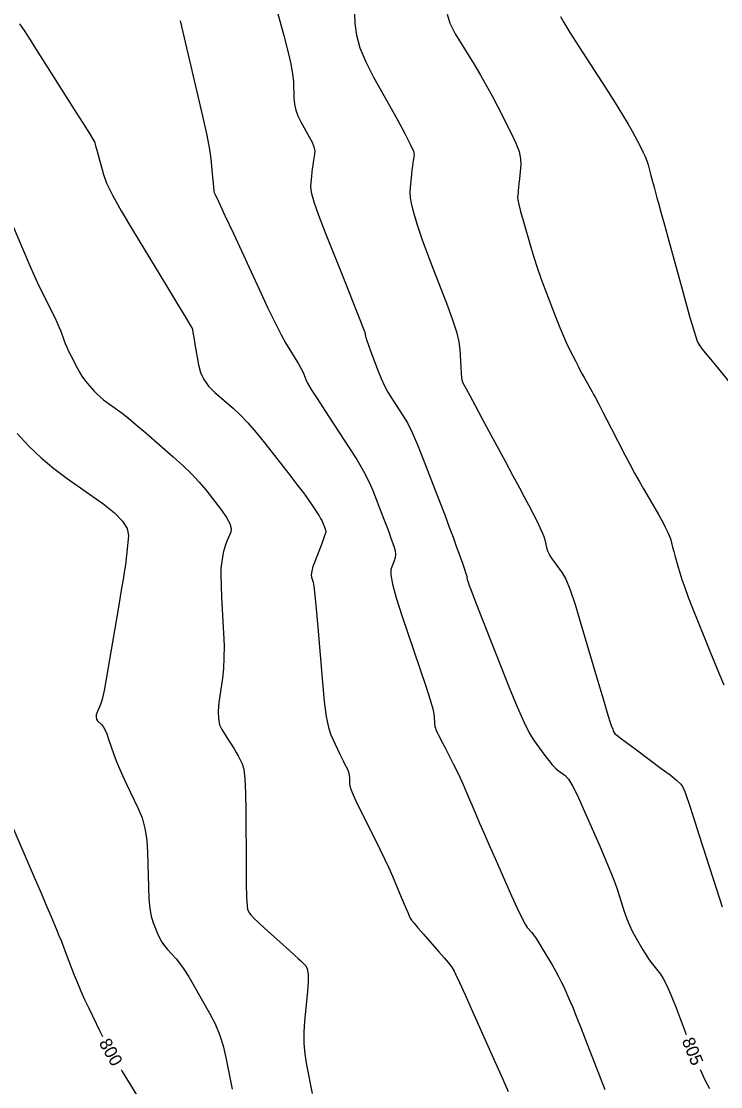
# Model space of a CAD drawing. Extents: x 2082232 to 2083549, y 592624 to 593832.
# Drawn here: x 2083159.4 to 2083198.2, y 592981.5 to 593040.5 of the extents above; entities that cross this region are included whole.
import ezdxf

# ---------------------------------------------------------------- set-up
doc = ezdxf.new("R2010")
doc.units = 0
doc.layers.add('DT_X_Contour_Major', color=7, linetype='Continuous')
doc.layers.add('DT_X_Contour_Minor', color=7, linetype='Continuous')

msp = doc.modelspace()

# ---------------------------------------------------------------- linework, layer by layer
at = {"layer": 'DT_X_Contour_Major'}
for points in [[(2083173.289, 593042.25), (2083173.964, 593039.754), (2083174.187, 593038.892), (2083174.35, 593038.179), (2083174.453, 593037.615), (2083174.496, 593037.199), (2083174.53, 593036.289), (2083174.564, 593035.951), (2083174.638, 593035.619), (2083174.753, 593035.295), (2083174.91, 593034.977), (2083175.381, 593034.138), (2083175.533, 593033.841), (2083175.632, 593033.582), (2083175.68, 593033.36), (2083175.677, 593033.175), (2083175.599, 593032.731), (2083175.571, 593032.559), (2083175.545, 593032.374), (2083175.522, 593032.176), (2083175.502, 593031.966), (2083175.451, 593031.39), (2083175.487, 593031.069), (2083175.633, 593030.538), (2083175.89, 593029.796), (2083176.256, 593028.845), (2083177.38, 593026.027), (2083177.754, 593025.09), (2083178.032, 593024.393), (2083178.214, 593023.934), (2083178.3, 593023.715), (2083178.403, 593023.45), (2083178.437, 593023.359), (2083178.461, 593023.285), (2083178.477, 593023.228), (2083178.483, 593023.188), (2083178.488, 593023.105), (2083178.508, 593023.026), (2083178.565, 593022.855), (2083178.66, 593022.591), (2083178.792, 593022.233), (2083179.194, 593021.155), (2083179.355, 593020.757), (2083179.536, 593020.373), (2083179.736, 593020.002), (2083179.957, 593019.644), (2083180.571, 593018.708), (2083180.814, 593018.293), (2083181.082, 593017.751), (2083181.376, 593017.082), (2083181.694, 593016.285), (2083182.577, 593013.992), (2083182.884, 593013.192), (2083183.141, 593012.513), (2083183.349, 593011.955), (2083183.508, 593011.517), (2083183.865, 593010.511), (2083183.981, 593010.18), (2083184.064, 593009.94), (2083184.111, 593009.792), (2083184.125, 593009.736), (2083184.114, 593009.708), (2083184.114, 593009.689), (2083184.123, 593009.65), (2083184.139, 593009.592), (2083184.165, 593009.515), (2083184.243, 593009.284), (2083184.326, 593009.061), (2083184.518, 593008.567), (2083184.819, 593007.801), (2083185.228, 593006.763), (2083186.465, 593003.634), (2083186.898, 593002.569), (2083187.272, 593001.721), (2083187.586, 593001.09), (2083187.841, 593000.677), (2083188.439, 592999.863), (2083188.653, 592999.583), (2083188.848, 592999.352), (2083189.023, 592999.17), (2083189.179, 592999.038), (2083189.567, 592998.75), (2083189.739, 592998.556), (2083189.961, 592998.188), (2083190.236, 592997.648), (2083190.561, 592996.934), (2083191.498, 592994.801), (2083191.823, 592994.049), (2083192.093, 592993.39), (2083192.31, 592992.826), (2083192.474, 592992.356), (2083192.837, 592991.228), (2083192.977, 592990.823), (2083193.123, 592990.456), (2083193.276, 592990.126), (2083193.436, 592989.834), (2083193.869, 592989.103), (2083194.029, 592988.842), (2083194.183, 592988.606), (2083194.33, 592988.397), (2083194.472, 592988.213), (2083194.842, 592987.757), (2083195.001, 592987.512), (2083195.197, 592987.118), (2083195.432, 592986.575), (2083195.706, 592985.884), (2083196.269, 592984.413)], [(2083158.948, 592995.868), (2083160.134, 592993.128), (2083160.533, 592992.204), (2083160.842, 592991.486), (2083161.061, 592990.974), (2083161.19, 592990.668), (2083161.412, 592990.128), (2083161.506, 592989.896), (2083161.62, 592989.607), (2083161.755, 592989.261), (2083161.911, 592988.856), (2083162.354, 592987.702), (2083162.528, 592987.262), (2083162.72, 592986.811), (2083162.928, 592986.346), (2083163.153, 592985.87), (2083163.775, 592984.583), (2083163.924, 592984.288)], [(2083164.954, 592982.459), (2083165.017, 592982.356), (2083166.05, 592980.674)], [(2083197.05, 592982.464), (2083197.311, 592981.897), (2083197.561, 592981.406)]]:
    msp.add_lwpolyline(points, dxfattribs=at)
at = {"layer": 'DT_X_Contour_Minor'}
for points in [[(2083177.848, 593042.036), (2083177.909, 593040.413), (2083177.991, 593039.77), (2083178.19, 593039.062), (2083178.506, 593038.286), (2083178.939, 593037.444), (2083180.251, 593035.11), (2083180.679, 593034.33), (2083180.979, 593033.74), (2083181.15, 593033.341), (2083181.194, 593033.132), (2083181.141, 593032.828), (2083181.12, 593032.694), (2083181.097, 593032.521), (2083181.072, 593032.309), (2083181.045, 593032.057), (2083180.971, 593031.333), (2083180.958, 593031.057), (2083180.974, 593030.769), (2083181.021, 593030.47), (2083181.097, 593030.159), (2083181.34, 593029.317), (2083181.461, 593028.936), (2083181.639, 593028.425), (2083181.876, 593027.783), (2083182.171, 593027.01), (2083183.036, 593024.776), (2083183.322, 593023.996), (2083183.532, 593023.334), (2083183.666, 593022.789), (2083183.724, 593022.36), (2083183.778, 593021.374), (2083183.8, 593021.043), (2083183.825, 593020.788), (2083183.855, 593020.61), (2083183.888, 593020.508), (2083183.982, 593020.34), (2083184.072, 593020.176), (2083184.269, 593019.812), (2083184.575, 593019.246), (2083184.988, 593018.48), (2083186.235, 593016.168), (2083186.667, 593015.367), (2083187.026, 593014.695), (2083187.312, 593014.154), (2083187.527, 593013.743), (2083188.002, 593012.82), (2083188.162, 593012.497), (2083188.287, 593012.22), (2083188.377, 593011.991), (2083188.431, 593011.807), (2083188.528, 593011.38), (2083188.582, 593011.211), (2083188.669, 593011.024), (2083188.79, 593010.819), (2083188.945, 593010.596), (2083189.402, 593009.978), (2083189.595, 593009.628), (2083189.832, 593009.042), (2083190.112, 593008.221), (2083190.436, 593007.164), (2083191.358, 593004.032), (2083191.665, 593002.994), (2083191.893, 593002.23), (2083192.042, 593001.74), (2083192.112, 593001.524), (2083192.195, 593001.314), (2083192.224, 593001.243), (2083192.249, 593001.186), (2083192.269, 593001.146), (2083192.284, 593001.12), (2083192.319, 593001.072), (2083192.399, 593001.006), (2083192.612, 593000.843), (2083192.958, 593000.584), (2083193.436, 593000.228), (2083194.891, 592999.152), (2083195.373, 592998.786), (2083195.731, 592998.495), (2083195.963, 592998.281), (2083196.07, 592998.142), (2083196.188, 592997.872), (2083196.272, 592997.644), (2083196.435, 592997.163), (2083196.676, 592996.428), (2083196.997, 592995.439), (2083197.956, 592992.463), (2083198.272, 592991.485)], [(2083159.323, 593040.404), (2083159.569, 593040.027), (2083159.906, 593039.505), (2083160.333, 593038.836), (2083160.85, 593038.022), (2083162.351, 593035.655), (2083162.843, 593034.878), (2083163.196, 593034.32), (2083163.408, 593033.982), (2083163.48, 593033.864), (2083163.485, 593033.843), (2083163.499, 593033.789), (2083163.539, 593033.641), (2083163.604, 593033.401), (2083163.968, 593032.056), (2083164.145, 593031.579), (2083164.474, 593030.907), (2083164.952, 593030.04), (2083165.581, 593028.978), (2083167.458, 593025.886), (2083168.075, 593024.87), (2083168.516, 593024.144), (2083168.781, 593023.705), (2083168.871, 593023.555), (2083168.879, 593023.54), (2083168.881, 593023.535), (2083168.883, 593023.53), (2083168.886, 593023.526), (2083168.888, 593023.522), (2083168.893, 593023.514), (2083168.903, 593023.458), (2083168.932, 593023.294), (2083168.978, 593023.024), (2083169.042, 593022.647), (2083169.236, 593021.5), (2083169.347, 593021.083), (2083169.535, 593020.69), (2083169.8, 593020.323), (2083170.142, 593019.981), (2083171.157, 593019.103), (2083171.552, 593018.735), (2083171.977, 593018.289), (2083172.431, 593017.767), (2083172.914, 593017.166), (2083174.243, 593015.463), (2083174.694, 593014.881), (2083175.051, 593014.412), (2083175.315, 593014.055), (2083175.484, 593013.812), (2083175.811, 593013.315), (2083175.921, 593013.143), (2083176.008, 593012.999), (2083176.072, 593012.883), (2083176.112, 593012.796), (2083176.186, 593012.601), (2083176.212, 593012.534), (2083176.234, 593012.476), (2083176.252, 593012.429), (2083176.265, 593012.391), (2083176.296, 593012.306), (2083176.289, 593012.235), (2083176.246, 593012.086), (2083176.167, 593011.86), (2083176.052, 593011.555), (2083175.697, 593010.64), (2083175.584, 593010.326), (2083175.514, 593010.073), (2083175.486, 593009.88), (2083175.5, 593009.747), (2083175.593, 593009.472), (2083175.635, 593009.238), (2083175.692, 593008.742), (2083175.764, 593007.985), (2083175.851, 593006.966), (2083176.103, 593003.901), (2083176.203, 593002.858), (2083176.314, 593002.028), (2083176.437, 593001.41), (2083176.572, 593001.005), (2083176.947, 593000.21), (2083177.076, 592999.935), (2083177.185, 592999.708), (2083177.273, 592999.529), (2083177.34, 592999.397), (2083177.49, 592999.109), (2083177.539, 592998.998), (2083177.575, 592998.883), (2083177.596, 592998.763), (2083177.604, 592998.637), (2083177.606, 592998.297), (2083177.644, 592998.111), (2083177.757, 592997.807), (2083177.945, 592997.385), (2083178.208, 592996.846), (2083179.009, 592995.252), (2083179.295, 592994.674), (2083179.553, 592994.136), (2083179.782, 592993.638), (2083179.983, 592993.18), (2083180.479, 592992.013), (2083180.646, 592991.623), (2083180.772, 592991.326), (2083180.859, 592991.123), (2083180.906, 592991.014), (2083180.98, 592990.849), (2083181.044, 592990.749), (2083181.184, 592990.57), (2083181.399, 592990.314), (2083181.689, 592989.981), (2083182.561, 592988.988), (2083182.852, 592988.653), (2083183.073, 592988.394), (2083183.222, 592988.21), (2083183.3, 592988.101), (2083183.413, 592987.91), (2083183.509, 592987.717), (2083183.71, 592987.282), (2083184.016, 592986.605), (2083184.429, 592985.684), (2083185.669, 592982.907), (2083186.085, 592981.974), (2083186.402, 592981.255)], [(2083168.228, 593040.56), (2083169.154, 593036.628), (2083169.463, 593035.291), (2083169.694, 593034.227), (2083169.847, 593033.437), (2083169.922, 593032.92), (2083170.018, 593031.907), (2083170.05, 593031.574), (2083170.072, 593031.336), (2083170.085, 593031.191), (2083170.09, 593031.14), (2083170.089, 593031.13), (2083170.089, 593031.127), (2083170.089, 593031.122), (2083170.091, 593031.118), (2083170.092, 593031.113), (2083170.098, 593031.099), (2083170.167, 593030.95), (2083170.369, 593030.513), (2083170.704, 593029.79), (2083171.172, 593028.779), (2083172.598, 593025.7), (2083173.09, 593024.648), (2083173.499, 593023.804), (2083173.824, 593023.166), (2083174.064, 593022.735), (2083174.594, 593021.861), (2083174.773, 593021.56), (2083174.913, 593021.314), (2083175.013, 593021.122), (2083175.074, 593020.984), (2083175.184, 593020.689), (2083175.281, 593020.499), (2083175.491, 593020.149), (2083175.814, 593019.639), (2083176.249, 593018.97), (2083177.56, 593016.972), (2083178.013, 593016.258), (2083178.388, 593015.615), (2083178.684, 593015.042), (2083178.903, 593014.541), (2083179.382, 593013.297), (2083179.548, 593012.863), (2083179.688, 593012.495), (2083179.8, 593012.192), (2083179.886, 593011.954), (2083180.08, 593011.409), (2083180.135, 593011.207), (2083180.155, 593011.013), (2083180.139, 593010.826), (2083180.088, 593010.646), (2083179.905, 593010.174), (2083179.892, 593009.882), (2083179.989, 593009.358), (2083180.196, 593008.604), (2083180.513, 593007.618), (2083181.506, 593004.682), (2083181.834, 593003.699), (2083182.071, 593002.952), (2083182.219, 593002.44), (2083182.277, 593002.164), (2083182.312, 593001.742), (2083182.327, 593001.595), (2083182.346, 593001.473), (2083182.369, 593001.374), (2083182.397, 593001.299), (2083182.475, 593001.132), (2083182.523, 593001.034), (2083182.608, 593000.866), (2083182.73, 593000.628), (2083182.888, 593000.319), (2083183.359, 592999.403), (2083183.537, 592999.046), (2083183.72, 592998.662), (2083183.906, 592998.251), (2083184.097, 592997.812), (2083184.61, 592996.607), (2083184.821, 592996.115), (2083185.07, 592995.542), (2083185.356, 592994.889), (2083185.68, 592994.155), (2083186.594, 592992.092), (2083186.906, 592991.402), (2083187.154, 592990.879), (2083187.34, 592990.523), (2083187.463, 592990.335), (2083187.708, 592990.057), (2083187.813, 592989.924), (2083187.946, 592989.731), (2083188.106, 592989.48), (2083188.294, 592989.171), (2083188.832, 592988.268), (2083189.024, 592987.937), (2083189.195, 592987.623), (2083189.347, 592987.325), (2083189.48, 592987.043), (2083189.806, 592986.313), (2083189.959, 592985.955), (2083190.173, 592985.43), (2083190.449, 592984.738), (2083190.787, 592983.877), (2083191.768, 592981.36)], [(2083183.029, 593040.932), (2083183.169, 593040.431), (2083183.471, 593039.847), (2083184.491, 593038.181), (2083184.862, 593037.564), (2083185.208, 593036.963), (2083185.53, 593036.378), (2083185.828, 593035.809), (2083186.589, 593034.311), (2083186.836, 593033.783), (2083187.003, 593033.322), (2083187.093, 593032.928), (2083187.103, 593032.6), (2083187.027, 593031.816), (2083187.001, 593031.547), (2083186.979, 593031.329), (2083186.963, 593031.161), (2083186.951, 593031.045), (2083186.926, 593030.8), (2083186.938, 593030.651), (2083186.992, 593030.386), (2083187.088, 593030.005), (2083187.227, 593029.508), (2083187.654, 593028.029), (2083187.823, 593027.469), (2083188.01, 593026.898), (2083188.214, 593026.316), (2083188.435, 593025.723), (2083189.049, 593024.127), (2083189.267, 593023.57), (2083189.462, 593023.096), (2083189.633, 593022.705), (2083189.781, 593022.397), (2083190.145, 593021.687), (2083190.276, 593021.432), (2083190.397, 593021.201), (2083190.509, 593020.992), (2083190.611, 593020.807), (2083190.87, 593020.343), (2083190.965, 593020.173), (2083191.054, 593020.011), (2083191.138, 593019.858), (2083191.217, 593019.712), (2083191.42, 593019.336), (2083191.522, 593019.145), (2083191.674, 593018.853), (2083191.877, 593018.461), (2083192.131, 593017.968), (2083192.875, 593016.521), (2083193.149, 593015.997), (2083193.411, 593015.508), (2083193.661, 593015.055), (2083193.901, 593014.639), (2083194.523, 593013.575), (2083194.735, 593013.21), (2083194.903, 593012.913), (2083195.028, 593012.683), (2083195.109, 593012.521), (2083195.267, 593012.178), (2083195.32, 593012.059), (2083195.362, 593011.957), (2083195.393, 593011.873), (2083195.413, 593011.807), (2083195.449, 593011.653), (2083195.473, 593011.562), (2083195.517, 593011.401), (2083195.581, 593011.172), (2083195.665, 593010.873), (2083195.915, 593009.987), (2083196.03, 593009.614), (2083196.186, 593009.163), (2083196.384, 593008.632), (2083196.624, 593008.022), (2083197.318, 593006.289), (2083197.578, 593005.644), (2083197.836, 593005.011), (2083198.094, 593004.388), (2083198.35, 593003.775)], [(2083189.302, 593040.814), (2083189.491, 593040.471), (2083189.829, 593039.917), (2083190.317, 593039.152), (2083191.816, 593036.83), (2083192.329, 593036.028), (2083192.743, 593035.366), (2083193.058, 593034.842), (2083193.274, 593034.458), (2083193.72, 593033.617), (2083193.872, 593033.317), (2083193.996, 593033.046), (2083194.091, 593032.804), (2083194.156, 593032.592), (2083194.293, 593032.066), (2083194.345, 593031.869), (2083194.397, 593031.673), (2083194.45, 593031.478), (2083194.504, 593031.283), (2083194.648, 593030.764), (2083194.729, 593030.468), (2083194.866, 593029.971), (2083195.058, 593029.273), (2083195.306, 593028.373), (2083196.04, 593025.704), (2083196.286, 593024.809), (2083196.476, 593024.128), (2083196.61, 593023.66), (2083196.686, 593023.405), (2083196.814, 593023.009), (2083196.862, 593022.871), (2083196.912, 593022.751), (2083196.964, 593022.65), (2083197.017, 593022.568), (2083197.159, 593022.375), (2083197.245, 593022.265), (2083197.395, 593022.08), (2083197.609, 593021.82), (2083197.887, 593021.486), (2083198.715, 593020.494)], [(2083158.657, 593029.911), (2083159.541, 593027.822), (2083159.855, 593027.089), (2083160.134, 593026.458), (2083160.378, 593025.928), (2083160.586, 593025.499), (2083161.093, 593024.49), (2083161.268, 593024.136), (2083161.411, 593023.832), (2083161.522, 593023.577), (2083161.602, 593023.371), (2083161.772, 593022.888), (2083161.844, 593022.698), (2083161.933, 593022.49), (2083162.038, 593022.264), (2083162.16, 593022.02), (2083162.507, 593021.344), (2083162.639, 593021.102), (2083162.777, 593020.88), (2083162.918, 593020.68), (2083163.065, 593020.501), (2083163.461, 593020.053), (2083163.617, 593019.887), (2083163.79, 593019.726), (2083163.978, 593019.57), (2083164.182, 593019.418), (2083164.748, 593019.02), (2083165.005, 593018.827), (2083165.352, 593018.549), (2083165.788, 593018.184), (2083166.313, 593017.733), (2083167.835, 593016.416), (2083168.376, 593015.931), (2083168.856, 593015.463), (2083169.277, 593015.013), (2083169.638, 593014.58), (2083170.52, 593013.449), (2083170.8, 593013.054), (2083170.977, 593012.719), (2083171.052, 593012.444), (2083171.024, 593012.228), (2083170.813, 593011.73), (2083170.74, 593011.544), (2083170.679, 593011.356), (2083170.63, 593011.168), (2083170.592, 593010.979), (2083170.508, 593010.475), (2083170.485, 593010.217), (2083170.48, 593009.822), (2083170.493, 593009.289), (2083170.523, 593008.619), (2083170.627, 593006.647), (2083170.653, 593005.936), (2083170.65, 593005.283), (2083170.62, 593004.688), (2083170.562, 593004.149), (2083170.371, 593002.791), (2083170.328, 593002.315), (2083170.341, 593001.908), (2083170.41, 593001.569), (2083170.536, 593001.298), (2083170.947, 593000.666), (2083171.093, 593000.437), (2083171.222, 593000.225), (2083171.335, 593000.03), (2083171.432, 592999.852), (2083171.667, 592999.4), (2083171.745, 592999.11), (2083171.803, 592998.577), (2083171.84, 592997.802), (2083171.857, 592996.786), (2083171.875, 592993.752), (2083171.885, 592992.747), (2083171.903, 592992.009), (2083171.929, 592991.537), (2083171.962, 592991.33), (2083172.059, 592991.136), (2083172.14, 592991.029), (2083172.307, 592990.853), (2083172.56, 592990.61), (2083172.901, 592990.299), (2083173.926, 592989.377), (2083174.275, 592989.062), (2083174.555, 592988.808), (2083174.765, 592988.615), (2083174.905, 592988.483), (2083175.185, 592988.213), (2083175.27, 592988.048), (2083175.313, 592987.754), (2083175.315, 592987.331), (2083175.275, 592986.781), (2083175.115, 592985.141), (2083175.077, 592984.529), (2083175.084, 592983.921), (2083175.135, 592983.319), (2083175.231, 592982.722), (2083175.545, 592981.136)], [(2083159.196, 593017.696), (2083159.843, 593017.003), (2083160.519, 593016.358), (2083161.222, 593015.761), (2083161.952, 593015.213), (2083163.936, 593013.816), (2083164.583, 593013.313), (2083165.035, 593012.852), (2083165.292, 593012.434), (2083165.354, 593012.057), (2083165.261, 593011.11), (2083165.23, 593010.796), (2083165.206, 593010.565), (2083165.19, 593010.418), (2083165.182, 593010.354), (2083165.171, 593010.294), (2083165.144, 593010.139), (2083165.074, 593009.717), (2083164.958, 593009.029), (2083164.798, 593008.075), (2083164.312, 593005.176), (2083164.144, 593004.205), (2083164.004, 593003.467), (2083163.893, 593002.961), (2083163.809, 593002.688), (2083163.624, 593002.27), (2083163.573, 593002.122), (2083163.561, 593001.994), (2083163.587, 593001.884), (2083163.65, 593001.793), (2083163.871, 593001.577), (2083163.958, 593001.466), (2083164.051, 593001.295), (2083164.15, 593001.064), (2083164.257, 593000.774), (2083164.55, 592999.92), (2083164.677, 592999.576), (2083164.836, 592999.188), (2083165.028, 592998.753), (2083165.254, 592998.273), (2083165.898, 592996.932), (2083166.112, 592996.402), (2083166.27, 592995.818), (2083166.372, 592995.182), (2083166.418, 592994.491), (2083166.466, 592992.579), (2083166.495, 592991.921), (2083166.543, 592991.38), (2083166.611, 592990.957), (2083166.7, 592990.652), (2083166.962, 592989.996), (2083167.071, 592989.756), (2083167.2, 592989.53), (2083167.349, 592989.317), (2083167.518, 592989.118), (2083167.997, 592988.604), (2083168.194, 592988.364), (2083168.427, 592988.032), (2083168.696, 592987.606), (2083169, 592987.087), (2083169.858, 592985.579), (2083170.156, 592985.002), (2083170.406, 592984.403), (2083170.608, 592983.78), (2083170.762, 592983.136), (2083171.109, 592981.386)]]:
    msp.add_lwpolyline(points, dxfattribs=at)

# ---------------------------------------------------------------- texts
at = {"layer": 'DT_X_Contour_Major'}
for s, rotation, p in [('800', 299.40883, (2083163.695, 592983.941)), ('805', 291.84361, (2083196.015, 592984.074))]:
    msp.add_text(s, height=0.7, rotation=rotation, dxfattribs=at).set_placement(p)

doc.saveas('drawing.dxf')
